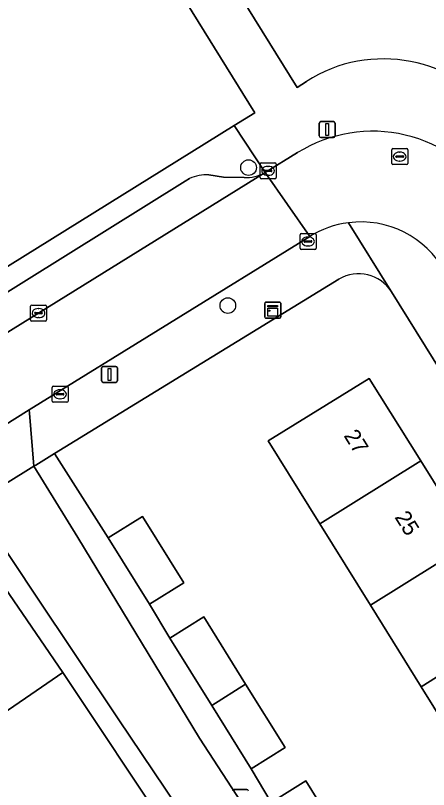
# Model space of a CAD drawing. Extents: x 160030 to 160839, y 385325 to 386450.
# Drawn here: x 160163.03 to 160188.9, y 386081.67 to 386130.11 of the extents above; entities that cross this region are included whole.
import ezdxf

# ---------------------------------------------------------------- set-up
doc = ezdxf.new("R2010")
doc.units = 0
for name, color, linetype in [('IMGEO_Boom', 7, 'Continuous'), ('IMGEO_Erf', 7, 'Continuous'), ('IMGEO_Groenvoorziening', 7, 'Continuous'), ('IMGEO_Kast', 7, 'Continuous'), ('IMGEO_Kolk', 7, 'Continuous'), ('IMGEO_Lichtmast', 7, 'Continuous'), ('IMGEO_Pand', 7, 'Continuous'), ('IMGEO_Pand_nummerreeks', 7, 'Continuous'), ('IMGEO_Parkeervlak_open', 7, 'Continuous'), ('IMGEO_Rijbaan_lokaal_open', 7, 'Continuous'), ('IMGEO_Rioolput', 7, 'Continuous'), ('IMGEO_Voetpad_open', 7, 'Continuous')]:
    doc.layers.add(name, color=color, linetype=linetype)

msp = doc.modelspace()

# ---------------------------------------------------------------- linework, layer by layer
at = {"layer": 'IMGEO_Boom'}
for centre in [(160177.627, 386120.584), (160176.33, 386111.95)]:
    msp.add_circle(centre, 0.489, dxfattribs=at)
at = {"layer": 'IMGEO_Erf'}
for points in [[(160084.42, 386065.846), (160176.734, 386123.221), (160178.023, 386124.022), (160157.455, 386157.125), (160150.164, 386152.647), (160150.883, 386143.318), (160152.373, 386143.42), (160152.515, 386141.297), (160158.323, 386143.987), (160162.274, 386135.532), (160155.31, 386132.282), (160155.906, 386124.482), (160152.696, 386124.235), (160153.54, 386113.58), (160143.628, 386112.876), (160142.77, 386123.45), (160146.539, 386123.756), (160145.919, 386131.396), (160138.538, 386133.5)], [(160183.28, 386113.595), (160165.486, 386102.698), (160168.832, 386097.411), (160170.981, 386098.751), (160173.566, 386094.606), (160171.417, 386093.265), (160172.7, 386091.137), (160174.829, 386092.465), (160177.447, 386088.267), (160179.927, 386084.289), (160177.799, 386082.962), (160179.047, 386080.859), (160181.207, 386082.206), (160183.737, 386078.148), (160186.229, 386074.152), (160184.069, 386072.805), (160185.453, 386070.676), (160186.141, 386071.147), (160188.863, 386067.169), (160191.665, 386063.073)], [(160233.001, 386038.217), (160186.576, 386112.811)], [(160191.602, 386083.008), (160188.432, 386088.101), (160185.261, 386093.196), (160182.09, 386098.29), (160178.853, 386103.49), (160185.186, 386107.396), (160188.41, 386102.241), (160191.591, 386097.154)], [(160172.704, 386078.926), (160165.988, 386088.991), (160160.894, 386085.506), (160155.932, 386082.113), (160150.972, 386078.72)]]:
    msp.add_lwpolyline(points, dxfattribs=at)
msp.add_arc((160184.535, 386111.549), 2.4, 31.7163, 121.5238, dxfattribs=at)
at = {"layer": 'IMGEO_Groenvoorziening'}
msp.add_lwpolyline([(160172.13, 386166.269), (160160.061, 386158.73), (160180.68, 386125.597), (160180.968, 386125.792), (160181.251, 386125.984)], dxfattribs=at)
msp.add_arc((160186.076, 386118.404), 8.985, 35.7138, 122.4766, dxfattribs=at)
at = {"layer": 'IMGEO_Kast'}
for p, q in [((160178.646, 386111.243), (160178.646, 386112.084)), ((160178.646, 386112.084), (160178.646, 386111.243)), ((160178.721, 386112.168), (160179.562, 386112.168)), ((160179.562, 386112.168), (160178.721, 386112.168)), ((160179.646, 386112.093), (160179.646, 386111.252)), ((160179.646, 386111.252), (160179.646, 386112.093)), ((160179.571, 386111.168), (160178.73, 386111.168)), ((160178.73, 386111.168), (160179.571, 386111.168))]:
    msp.add_line(p, q, dxfattribs=at)
for points in [[(160178.841, 386111.958), (160179.441, 386111.958), (160179.441, 386111.873), (160178.841, 386111.873), (160178.841, 386111.958)], [(160178.841, 386111.783), (160179.441, 386111.783), (160179.441, 386111.294), (160178.841, 386111.294), (160178.841, 386111.783)]]:
    msp.add_lwpolyline(points, dxfattribs=at)
msp.add_circle((160178.925, 386111.632), 0.0377, dxfattribs=at)
for centre, start, end in [((160178.724, 386112.09), 92.4484, 184.2845), ((160178.724, 386112.09), 92.4484, 184.2845), ((160179.568, 386112.09), 2.4484, 94.2845), ((160179.568, 386112.09), 2.4484, 94.2845), ((160178.724, 386111.246), 182.4484, 274.2845), ((160178.724, 386111.246), 182.4484, 274.2845), ((160179.568, 386111.246), 272.4484, 4.2845), ((160179.568, 386111.246), 272.4484, 4.2845)]:
    msp.add_arc(centre, 0.0779, start, end, dxfattribs=at)
at = {"layer": 'IMGEO_Kolk'}
for p, q in [((160178.352, 386119.957), (160178.352, 386120.809)), ((160178.427, 386120.883), (160179.279, 386120.883)), ((160178.84, 386120.663), (160178.865, 386120.663)), ((160179.353, 386120.809), (160179.353, 386119.957)), ((160178.611, 386120.377), (160178.611, 386120.389)), ((160179.049, 386120.34), (160178.651, 386120.34)), ((160178.654, 386120.426), (160179.052, 386120.426)), ((160178.863, 386120.103), (160178.838, 386120.103)), ((160179.095, 386120.389), (160179.095, 386120.377)), ((160179.279, 386119.883), (160178.427, 386119.883)), ((160180.853, 386115.536), (160180.853, 386116.388)), ((160180.928, 386116.462), (160181.78, 386116.462)), ((160181.341, 386116.242), (160181.366, 386116.242)), ((160181.854, 386116.388), (160181.854, 386115.536)), ((160181.112, 386115.956), (160181.112, 386115.968)), ((160181.55, 386115.919), (160181.152, 386115.919)), ((160181.155, 386116.005), (160181.553, 386116.005)), ((160181.364, 386115.682), (160181.339, 386115.682)), ((160181.596, 386115.968), (160181.596, 386115.956)), ((160181.78, 386115.462), (160180.928, 386115.462)), ((160163.975, 386111.053), (160163.975, 386111.905)), ((160164.05, 386111.979), (160164.902, 386111.979)), ((160164.976, 386111.905), (160164.976, 386111.053)), ((160164.234, 386111.473), (160164.234, 386111.485)), ((160164.672, 386111.436), (160164.274, 386111.436)), ((160164.277, 386111.522), (160164.675, 386111.522)), ((160164.463, 386111.759), (160164.488, 386111.759)), ((160164.718, 386111.485), (160164.718, 386111.473)), ((160164.902, 386110.979), (160164.05, 386110.979)), ((160164.486, 386111.199), (160164.461, 386111.199)), ((160165.324, 386105.977), (160165.324, 386106.829)), ((160165.399, 386106.903), (160166.251, 386106.903)), ((160165.812, 386106.683), (160165.837, 386106.683)), ((160166.325, 386106.829), (160166.325, 386105.977)), ((160165.583, 386106.397), (160165.583, 386106.409)), ((160166.021, 386106.36), (160165.623, 386106.36)), ((160165.626, 386106.446), (160166.024, 386106.446)), ((160165.835, 386106.123), (160165.81, 386106.123)), ((160166.067, 386106.409), (160166.067, 386106.397)), ((160166.251, 386105.903), (160165.399, 386105.903))]:
    msp.add_line(p, q, dxfattribs=at)
for points in [[(160178.352, 386119.957), (160178.352, 386120.809)], [(160178.427, 386120.883), (160179.279, 386120.883)], [(160179.353, 386120.809), (160179.353, 386119.957)], [(160179.279, 386119.883), (160178.427, 386119.883)], [(160180.853, 386115.536), (160180.853, 386116.388)], [(160180.928, 386116.462), (160181.78, 386116.462)], [(160181.854, 386116.388), (160181.854, 386115.536)], [(160181.78, 386115.462), (160180.928, 386115.462)], [(160163.975, 386111.053), (160163.975, 386111.905)], [(160164.05, 386111.979), (160164.902, 386111.979)], [(160164.976, 386111.905), (160164.976, 386111.053)], [(160164.902, 386110.979), (160164.05, 386110.979)], [(160165.324, 386105.977), (160165.324, 386106.829)], [(160165.399, 386106.903), (160166.251, 386106.903)], [(160166.325, 386106.829), (160166.325, 386105.977)], [(160166.251, 386105.903), (160165.399, 386105.903)]]:
    msp.add_lwpolyline(points, dxfattribs=at)
for centre, radius, start, end in [((160178.429, 386120.807), 0.0765, 91.552, 178.448), ((160178.429, 386120.807), 0.0765, 91.552, 178.448), ((160179.277, 386120.807), 0.0765, 1.552, 88.448), ((160179.277, 386120.807), 0.0765, 1.552, 88.448), ((160178.651, 386120.386), 0.0403, 85.8775, 175.7526), ((160178.648, 386120.376), 0.0366, 178.938, 274.7102), ((160179.052, 386120.383), 0.043, 264.8664, 352.4533), ((160179.056, 386120.388), 0.0386, 1.7309, 96.639), ((160178.429, 386119.959), 0.0765, 181.552, 268.448), ((160178.429, 386119.959), 0.0765, 181.552, 268.448), ((160179.277, 386119.959), 0.0765, 271.552, 358.448), ((160179.277, 386119.959), 0.0765, 271.552, 358.448), ((160180.93, 386116.386), 0.0765, 91.552, 178.448), ((160180.93, 386116.386), 0.0765, 91.552, 178.448), ((160181.778, 386116.386), 0.0765, 1.552, 88.448), ((160181.778, 386116.386), 0.0765, 1.552, 88.448), ((160181.152, 386115.965), 0.0403, 85.8775, 175.7526), ((160181.149, 386115.955), 0.0366, 178.938, 274.7102), ((160181.553, 386115.962), 0.043, 264.8664, 352.4533), ((160181.557, 386115.967), 0.0386, 1.7309, 96.639), ((160180.93, 386115.538), 0.0765, 181.552, 268.448), ((160180.93, 386115.538), 0.0765, 181.552, 268.448), ((160181.778, 386115.538), 0.0765, 271.552, 358.448), ((160181.778, 386115.538), 0.0765, 271.552, 358.448), ((160164.052, 386111.903), 0.0765, 91.552, 178.448), ((160164.052, 386111.903), 0.0765, 91.552, 178.448), ((160164.9, 386111.903), 0.0765, 1.552, 88.448), ((160164.9, 386111.903), 0.0765, 1.552, 88.448), ((160164.274, 386111.482), 0.0403, 85.8775, 175.7526), ((160164.271, 386111.472), 0.0366, 178.938, 274.7102), ((160164.675, 386111.479), 0.043, 264.8664, 352.4533), ((160164.679, 386111.484), 0.0386, 1.7309, 96.639), ((160164.052, 386111.055), 0.0765, 181.552, 268.448), ((160164.052, 386111.055), 0.0765, 181.552, 268.448), ((160164.9, 386111.055), 0.0765, 271.552, 358.448), ((160164.9, 386111.055), 0.0765, 271.552, 358.448), ((160165.401, 386106.827), 0.0765, 91.552, 178.448), ((160165.401, 386106.827), 0.0765, 91.552, 178.448), ((160166.249, 386106.827), 0.0765, 1.552, 88.448), ((160166.249, 386106.827), 0.0765, 1.552, 88.448), ((160165.623, 386106.406), 0.0403, 85.8775, 175.7526), ((160165.62, 386106.396), 0.0366, 178.938, 274.7102), ((160166.024, 386106.403), 0.043, 264.8664, 352.4533), ((160166.028, 386106.408), 0.0386, 1.7309, 96.639), ((160165.401, 386105.979), 0.0765, 181.552, 268.448), ((160165.401, 386105.979), 0.0765, 181.552, 268.448), ((160166.249, 386105.979), 0.0765, 271.552, 358.448), ((160166.249, 386105.979), 0.0765, 271.552, 358.448)]:
    msp.add_arc(centre, radius, start, end, dxfattribs=at)
for centre, major_axis, ratio, start_param, end_param in [((160178.839, 386120.383), (-0.387, 0.002), 0.722429, 4.712389, 7.853982), ((160178.864, 386120.383), (-0.39, 0.002), 0.717154, 1.570796, 4.712389), ((160181.34, 386115.962), (-0.387, 0.002), 0.722429, 4.712389, 7.853982), ((160181.365, 386115.962), (-0.39, 0.002), 0.717154, 1.570796, 4.712389), ((160164.462, 386111.479), (-0.387, 0.002), 0.722429, 4.712389, 7.853982), ((160164.487, 386111.479), (-0.39, 0.002), 0.717154, 1.570796, 4.712389), ((160165.811, 386106.403), (-0.387, 0.002), 0.722429, 4.712389, 7.853982), ((160165.836, 386106.403), (-0.39, 0.002), 0.717154, 1.570796, 4.712389)]:
    msp.add_ellipse(centre, major_axis=major_axis, ratio=ratio, start_param=start_param, end_param=end_param, dxfattribs=at)
at = {"layer": 'IMGEO_Lichtmast'}
for p, q in [((160182.158, 386123.466), (160182.948, 386123.466)), ((160182.948, 386123.466), (160182.158, 386123.466)), ((160182.058, 386122.566), (160182.058, 386123.366)), ((160182.058, 386123.366), (160182.058, 386122.566)), ((160183.048, 386123.366), (160183.048, 386122.566)), ((160183.048, 386122.566), (160183.048, 386123.366)), ((160182.948, 386122.466), (160182.158, 386122.466)), ((160182.158, 386122.466), (160182.948, 386122.466)), ((160168.426, 386107.247), (160168.426, 386108.047)), ((160168.426, 386108.047), (160168.426, 386107.247)), ((160168.526, 386108.147), (160169.316, 386108.147)), ((160169.316, 386108.147), (160168.526, 386108.147)), ((160169.416, 386108.047), (160169.416, 386107.247)), ((160169.416, 386107.247), (160169.416, 386108.047)), ((160169.316, 386107.147), (160168.526, 386107.147)), ((160168.526, 386107.147), (160169.316, 386107.147)), ((160176.728, 386081.666), (160177.518, 386081.666)), ((160177.518, 386081.666), (160176.728, 386081.666))]:
    msp.add_line(p, q, dxfattribs=at)
for points in [[(160182.478, 386123.341), (160182.628, 386123.341), (160182.628, 386122.591), (160182.478, 386122.591), (160182.478, 386123.341)], [(160168.846, 386108.022), (160168.996, 386108.022), (160168.996, 386107.272), (160168.846, 386107.272), (160168.846, 386108.022)]]:
    msp.add_lwpolyline(points, dxfattribs=at)
for centre, start, end in [((160182.158, 386123.366), 90, 180), ((160182.158, 386123.366), 90, 180), ((160182.948, 386123.366), 0, 90), ((160182.948, 386123.366), 360, 90), ((160182.158, 386122.566), 180, 270), ((160182.158, 386122.566), 180, 270), ((160182.948, 386122.566), 270, 0), ((160182.948, 386122.566), 270, 0), ((160168.526, 386108.047), 90, 180), ((160168.526, 386108.047), 90, 180), ((160169.316, 386108.047), 0, 90), ((160169.316, 386108.047), 360, 90), ((160168.526, 386107.247), 180, 270), ((160168.526, 386107.247), 180, 270), ((160169.316, 386107.247), 270, 0), ((160169.316, 386107.247), 270, 0), ((160176.728, 386081.566), 90, 180), ((160176.728, 386081.566), 90, 180), ((160177.518, 386081.566), 0, 90), ((160177.518, 386081.566), 360, 90)]:
    msp.add_arc(centre, 0.1, start, end, dxfattribs=at)
at = {"layer": 'IMGEO_Pand'}
for points in [[(160188.41, 386102.241), (160185.186, 386107.396), (160178.853, 386103.49), (160182.09, 386098.29)], [(160191.591, 386097.154), (160188.41, 386102.241), (160182.09, 386098.29), (160185.261, 386093.196)], [(160173.566, 386094.606), (160170.981, 386098.751), (160168.832, 386097.411), (160171.417, 386093.265)], [(160185.261, 386093.196), (160188.432, 386088.101), (160194.773, 386092.066), (160191.591, 386097.154)], [(160160.894, 386085.506), (160165.988, 386088.991), (160161.784, 386095.129), (160156.694, 386091.647)], [(160177.447, 386088.267), (160174.829, 386092.465), (160172.7, 386091.137), (160175.325, 386086.928)], [(160188.432, 386088.101), (160191.602, 386083.008), (160197.954, 386086.98), (160194.773, 386092.066)], [(160175.325, 386086.928), (160177.799, 386082.962), (160179.927, 386084.289), (160177.447, 386088.267)], [(160183.737, 386078.148), (160181.207, 386082.206), (160179.047, 386080.859), (160181.572, 386076.81)]]:
    msp.add_lwpolyline(points, close=True, dxfattribs=at)
at = {"layer": 'IMGEO_Parkeervlak_open'}
for points in [[(160146.18, 386100.226), (160156.551, 386106.569), (160178.667, 386120.27)], [(160177.351, 386119.962), (160176.06, 386119.985), (160175.139, 386120.125)], [(160173.94, 386119.899), (160173.658, 386119.745), (160158.816, 386110.505), (160141.308, 386099.614), (160125.143, 386089.555), (160116.215, 386083.984), (160091.559, 386068.903)]]:
    msp.add_lwpolyline(points, dxfattribs=at)
for centre, radius, start, end in [((160174.991, 386117.616), 2.513, 86.6246, 114.7243), ((160177.45, 386122.503), 2.543, 267.7601, 298.585)]:
    msp.add_arc(centre, radius, start, end, dxfattribs=at)
at = {"layer": 'IMGEO_Rijbaan_lokaal_open'}
for points in [[(160180.699, 386121.524), (160178.667, 386120.27), (160181.465, 386116.274)], [(160181.465, 386116.274), (160178.667, 386120.27), (160156.551, 386106.569), (160146.18, 386100.226), (160119.45, 386083.623), (160091.499, 386066.209), (160089.637, 386065.068), (160084.524, 386062.041)], [(160087.323, 386057.846), (160094.533, 386062.106), (160099.153, 386064.979), (160118.044, 386076.749), (160139.704, 386090.325), (160150.065, 386096.702), (160157.055, 386101.145), (160160.784, 386103.485), (160163.896, 386105.423), (160181.465, 386116.274)]]:
    msp.add_lwpolyline(points, dxfattribs=at)
msp.add_lwpolyline([(160178.022, 386068.696), (160180.313, 386070.263), (160182.605, 386071.831), (160182.92, 386072.031), (160174.551, 386084.875), (160166.941, 386097.434), (160164.187, 386101.902), (160160.445, 386099.596), (160164.248, 386093.899), (160169.515, 386086.023), (160174.582, 386078.498), (160160.285, 386068.789), (160154.885, 386065.127), (160160.565, 386056.736), (160161.98, 386057.723), (160164.272, 386059.291), (160166.563, 386060.858), (160168.855, 386062.426), (160171.147, 386063.993), (160173.438, 386065.561), (160175.73, 386067.128)], close=True, dxfattribs=at)
for centre, radius, start, end in [((160185.397, 386113.941), 8.92, 31.6666, 121.7796), ((160184.657, 386111.157), 6.031, 97.372, 121.9536), ((160184.659, 386111.158), 6.03, 29.1376, 97.3914)]:
    msp.add_arc(centre, radius, start, end, dxfattribs=at)
at = {"layer": 'IMGEO_Rioolput'}
for p, q in [((160186.595, 386120.846), (160186.595, 386121.698)), ((160186.67, 386121.772), (160187.522, 386121.772)), ((160187.083, 386121.552), (160187.108, 386121.552)), ((160187.596, 386121.698), (160187.596, 386120.846)), ((160186.854, 386121.266), (160186.854, 386121.278)), ((160187.292, 386121.229), (160186.894, 386121.229)), ((160186.897, 386121.315), (160187.295, 386121.315)), ((160187.338, 386121.278), (160187.338, 386121.266)), ((160187.522, 386120.772), (160186.67, 386120.772)), ((160187.106, 386120.992), (160187.081, 386120.992))]:
    msp.add_line(p, q, dxfattribs=at)
for points in [[(160186.595, 386120.846), (160186.595, 386121.698)], [(160186.67, 386121.772), (160187.522, 386121.772)], [(160187.596, 386121.698), (160187.596, 386120.846)], [(160187.522, 386120.772), (160186.67, 386120.772)]]:
    msp.add_lwpolyline(points, dxfattribs=at)
for centre, radius, start, end in [((160186.672, 386121.696), 0.0765, 91.552, 178.448), ((160186.672, 386121.696), 0.0765, 91.552, 178.448), ((160187.52, 386121.696), 0.0765, 1.552, 88.448), ((160187.52, 386121.696), 0.0765, 1.552, 88.448), ((160186.894, 386121.275), 0.0403, 85.8775, 175.7526), ((160186.891, 386121.265), 0.0366, 178.938, 274.7102), ((160187.295, 386121.272), 0.043, 264.8664, 352.4533), ((160187.299, 386121.277), 0.0386, 1.7309, 96.639), ((160186.672, 386120.848), 0.0765, 181.552, 268.448), ((160186.672, 386120.848), 0.0765, 181.552, 268.448), ((160187.52, 386120.848), 0.0765, 271.552, 358.448), ((160187.52, 386120.848), 0.0765, 271.552, 358.448)]:
    msp.add_arc(centre, radius, start, end, dxfattribs=at)
for centre, major_axis, ratio, start_param, end_param in [((160187.082, 386121.272), (-0.387, 0.002), 0.722429, 4.712389, 7.853982), ((160187.107, 386121.272), (-0.39, 0.002), 0.717154, 1.570796, 4.712389)]:
    msp.add_ellipse(centre, major_axis=major_axis, ratio=ratio, start_param=start_param, end_param=end_param, dxfattribs=at)
at = {"layer": 'IMGEO_Voetpad_open'}
for points in [[(160181.251, 386125.984), (160180.968, 386125.792), (160180.68, 386125.597), (160160.061, 386158.73), (160157.455, 386157.125), (160178.023, 386124.022), (160176.734, 386123.221), (160178.667, 386120.27), (160180.699, 386121.524)], [(160178.667, 386120.27), (160176.734, 386123.221), (160084.42, 386065.846)], [(160175.139, 386120.125), (160176.06, 386119.985), (160177.351, 386119.962)], [(160116.215, 386083.984), (160125.143, 386089.555), (160141.308, 386099.614), (160158.816, 386110.505), (160173.658, 386119.745), (160173.94, 386119.899)], [(160186.576, 386112.811), (160186.542, 386112.875), (160183.883, 386117.138)], [(160183.883, 386117.138), (160186.542, 386112.875), (160186.576, 386112.811), (160233.001, 386038.217), (160233.051, 386038.149), (160236.422, 386032.72)], [(160181.465, 386116.274), (160163.896, 386105.423), (160163.912, 386105.226), (160164.187, 386101.902), (160164.297, 386101.97), (160165.486, 386102.698), (160183.28, 386113.595)]]:
    msp.add_lwpolyline(points, dxfattribs=at)
for points in [[(160164.187, 386101.902), (160163.912, 386105.226), (160163.896, 386105.423), (160160.784, 386103.485), (160157.055, 386101.145), (160157.186, 386101.085), (160160.445, 386099.596)], [(160175.325, 386086.928), (160172.7, 386091.137), (160171.417, 386093.265), (160168.832, 386097.411), (160165.486, 386102.698), (160164.297, 386101.97), (160164.187, 386101.902), (160166.941, 386097.434), (160174.551, 386084.875), (160182.92, 386072.031), (160182.605, 386071.831), (160184.051, 386069.717), (160185.453, 386070.676), (160184.069, 386072.805), (160181.572, 386076.81), (160179.047, 386080.859), (160177.799, 386082.962)], [(160164.248, 386093.899), (160160.445, 386099.596), (160159.187, 386098.82), (160161.784, 386095.129), (160165.988, 386088.991), (160172.704, 386078.926), (160171.697, 386078.265), (160167.74, 386075.585), (160163.758, 386072.888), (160161.492, 386071.565), (160157.689, 386068.988), (160153.684, 386066.274), (160152.79, 386065.648), (160153.833, 386064.11), (160160.19, 386054.748), (160164.027, 386049.139), (160166.76, 386044.877), (160167.958, 386045.687), (160160.565, 386056.736), (160154.885, 386065.127), (160160.285, 386068.789), (160174.582, 386078.498), (160169.515, 386086.023)]]:
    msp.add_lwpolyline(points, close=True, dxfattribs=at)
for centre, radius, start, end in [((160186.076, 386118.404), 8.985, 35.7138, 122.4766), ((160185.397, 386113.941), 8.92, 31.6666, 121.7796), ((160174.991, 386117.616), 2.513, 86.6246, 114.7243), ((160177.45, 386122.503), 2.543, 267.7601, 298.585), ((160184.657, 386111.157), 6.031, 97.372, 121.9536), ((160184.659, 386111.158), 6.03, 29.1376, 97.3914), ((160184.535, 386111.549), 2.4, 31.7163, 121.5238)]:
    msp.add_arc(centre, radius, start, end, dxfattribs=at)

# ---------------------------------------------------------------- texts
at = {"layer": 'IMGEO_Pand_nummerreeks'}
for s, p in [('27', (160183.561, 386103.809)), ('25', (160186.748, 386098.712))]:
    msp.add_text(s, height=1, rotation=302.0208, dxfattribs=at).set_placement(p)

doc.saveas('drawing.dxf')
